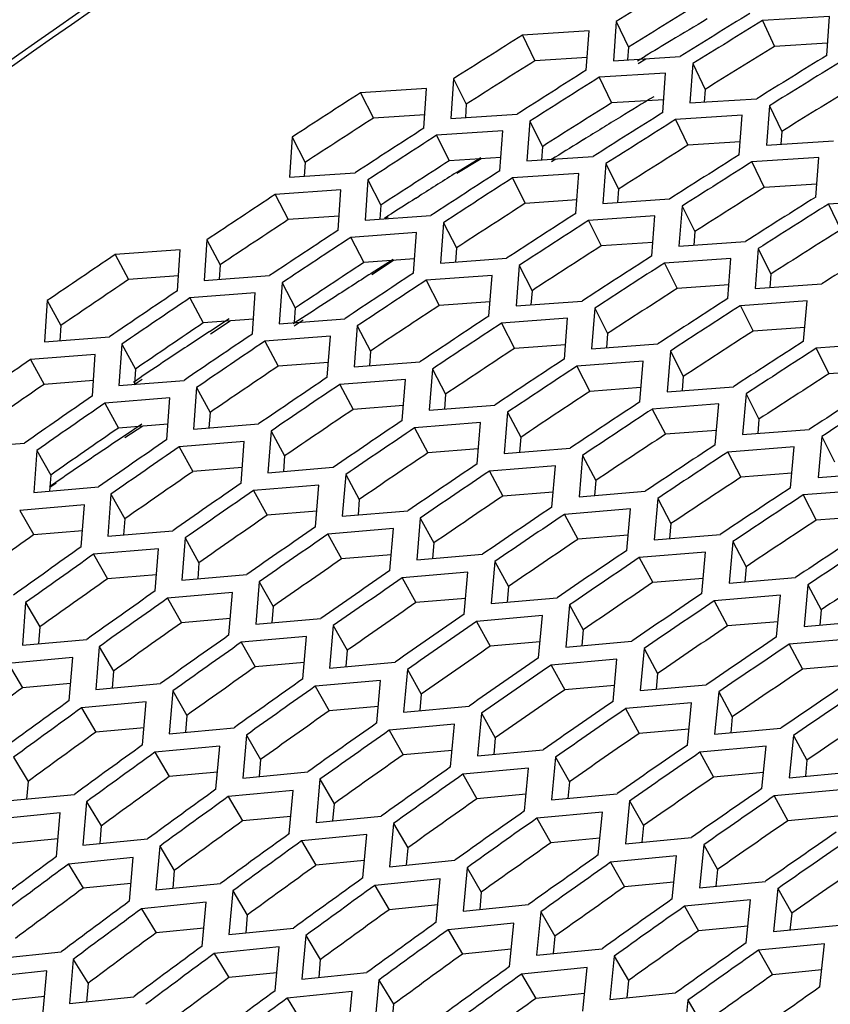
# Model space of a CAD drawing. Header units: millimetres. Extents: x 0 to 420, y 0 to 297.
# Tile 433 of 502: x 332.85 to 335.47, y 243.23 to 246.4. Entities that reach past the tile are written whole.
import ezdxf

# ---------------------------------------------------------------- set-up
doc = ezdxf.new("R2010")
doc.units = ezdxf.units.MM
doc.header["$LTSCALE"] = 23.1
doc.layers.get('0').update_dxf_attribs({"linetype": 'CONTINUOUS'})

msp = doc.modelspace()

# ---------------------------------------------------------------- linework, layer by layer
at = {"color": 3, "linetype": 'CONTINUOUS'}
for p, q in [((335.4632, 246.4072), (335.2471, 246.3945)), ((335.4539, 246.2819), (335.4632, 246.4072)), ((334.7753, 246.3913), (334.7665, 246.2649)), ((334.6878, 246.3608), (334.4736, 246.3476)), ((334.679, 246.2342), (334.6878, 246.3608)), ((334.7665, 246.2649), (334.9813, 246.2782)), ((335.0225, 246.2556), (335.0132, 246.1289)), ((334.9347, 246.2249), (334.72, 246.2115)), ((334.9254, 246.098), (334.9347, 246.2249)), ((334.1644, 246.1758), (333.9517, 246.1619)), ((334.1557, 246.0476), (334.1644, 246.1758)), ((334.2514, 246.2069), (334.2426, 246.0789)), ((335.0132, 246.1289), (335.2285, 246.1425)), ((335.2697, 246.1199), (335.26, 245.9929)), ((334.2426, 246.0789), (334.456, 246.093)), ((335.1816, 246.0891), (334.9665, 246.0753)), ((335.1718, 245.9618), (335.1816, 246.0891)), ((334.4969, 246.0702), (334.4877, 245.9419)), ((333.731, 246.0189), (333.7223, 245.8893)), ((334.4097, 246.0389), (334.1965, 246.0247)), ((334.4004, 245.9103), (334.4097, 246.0389)), ((335.26, 245.9929), (335.4757, 246.0068)), ((334.4877, 245.9419), (334.7015, 245.9562)), ((334.7424, 245.9334), (334.7327, 245.8048)), ((335.4285, 245.9532), (335.2129, 245.9391)), ((335.4183, 245.8257), (335.4285, 245.9532)), ((333.7223, 245.8893), (333.9342, 245.904)), ((334.6549, 245.902), (334.4412, 245.8875)), ((334.6452, 245.7731), (334.6549, 245.902)), ((333.9749, 245.8811), (333.9657, 245.7511)), ((333.8882, 245.8492), (333.6765, 245.8343)), ((333.879, 245.719), (333.8882, 245.8492)), ((334.7327, 245.8048), (334.947, 245.8195)), ((334.9879, 245.7967), (334.9777, 245.6678)), ((335.6754, 245.8174), (335.4593, 245.803)), ((333.9657, 245.7511), (334.178, 245.7662)), ((334.9001, 245.7651), (334.686, 245.7502)), ((334.8899, 245.6359), (334.9001, 245.7651)), ((334.2187, 245.7432), (334.209, 245.613)), ((334.1317, 245.7112), (333.9195, 245.6959)), ((334.1221, 245.5807), (334.1317, 245.7112)), ((333.4564, 245.6883), (333.4473, 245.5568)), ((334.9777, 245.6678), (335.1925, 245.6827)), ((333.3703, 245.6558), (333.1601, 245.6402)), ((333.3612, 245.524), (333.3703, 245.6558)), ((335.2334, 245.6599), (335.2228, 245.5307)), ((334.209, 245.613), (334.4219, 245.6284)), ((334.4625, 245.6054), (334.4524, 245.4749)), ((335.1453, 245.6281), (334.9307, 245.613)), ((335.1347, 245.4987), (335.1453, 245.6281)), ((334.3753, 245.5732), (334.1626, 245.5576)), ((334.3652, 245.4424), (334.3753, 245.5732)), ((333.4473, 245.5568), (333.6582, 245.5725)), ((333.6985, 245.5494), (333.689, 245.4175)), ((335.2228, 245.5307), (335.438, 245.546)), ((333.6122, 245.5167), (333.4015, 245.5008)), ((333.6026, 245.3846), (333.6122, 245.5167)), ((332.9416, 245.492), (332.9326, 245.3589)), ((334.4524, 245.4749), (334.6657, 245.4905)), ((335.3905, 245.4912), (335.1755, 245.4758)), ((335.3794, 245.3614), (335.3905, 245.4912)), ((334.7063, 245.4676), (334.6957, 245.3367)), ((333.689, 245.4175), (333.9003, 245.4336)), ((334.6188, 245.4351), (334.4057, 245.4193)), ((334.6082, 245.304), (334.6188, 245.4351)), ((333.9407, 245.4104), (333.9306, 245.2783)), ((332.9326, 245.3589), (333.142, 245.3753)), ((333.1821, 245.3519), (333.1726, 245.2185)), ((333.8541, 245.3776), (333.6429, 245.3614)), ((333.844, 245.2452), (333.8541, 245.3776)), ((334.6957, 245.3367), (334.9095, 245.3527)), ((335.6358, 245.3543), (335.4202, 245.3386)), ((334.9501, 245.3297), (334.9391, 245.1986)), ((333.0963, 245.3187), (332.8871, 245.3021)), ((333.0869, 245.185), (333.0963, 245.3187)), ((333.9306, 245.2783), (334.1425, 245.2947)), ((334.8623, 245.2971), (334.6487, 245.281)), ((334.8513, 245.1657), (334.8623, 245.2971)), ((334.1828, 245.2715), (334.1723, 245.139)), ((333.1726, 245.2185), (333.3825, 245.2352)), ((334.0959, 245.2385), (333.8843, 245.2219)), ((334.0854, 245.1057), (334.0959, 245.2385)), ((333.4225, 245.2119), (333.4126, 245.0781)), ((334.9391, 245.1986), (335.1533, 245.2149)), ((333.3365, 245.1784), (333.1268, 245.1615)), ((333.3266, 245.0444), (333.3365, 245.1784)), ((335.1939, 245.1919), (335.1824, 245.0605)), ((334.1723, 245.139), (334.3846, 245.1557)), ((334.425, 245.1326), (334.414, 244.9998)), ((335.1059, 245.1591), (334.8918, 245.1427)), ((335.0944, 245.0274), (335.1059, 245.1591)), ((334.3378, 245.0993), (334.1257, 245.0825)), ((334.3269, 244.9663), (334.3378, 245.0993)), ((333.4126, 245.0781), (333.6229, 245.0952)), ((333.663, 245.0718), (333.6526, 244.9377)), ((335.1824, 245.0605), (335.3971, 245.077)), ((333.5767, 245.0382), (333.3666, 245.021)), ((333.5664, 244.9038), (333.5767, 245.0382)), ((335.4378, 245.0541), (335.4258, 244.9223)), ((332.66, 245.0159), (332.8683, 245.0333)), ((332.9081, 245.0098), (332.8983, 244.8744)), ((334.414, 244.9998), (334.6267, 245.0168)), ((335.3494, 245.0211), (335.1349, 245.0043)), ((335.3375, 244.8891), (335.3494, 245.0211)), ((334.6671, 244.9936), (334.6557, 244.8605)), ((333.6526, 244.9377), (333.8634, 244.9551)), ((334.5797, 244.9602), (334.3671, 244.9431)), ((334.5683, 244.8269), (334.5797, 244.9602)), ((335.4258, 244.9223), (335.6409, 244.9392)), ((333.9035, 244.9318), (333.8926, 244.7974)), ((332.8983, 244.8744), (333.1071, 244.8921)), ((333.8169, 244.8979), (333.6063, 244.8804)), ((333.8061, 244.7633), (333.8169, 244.8979)), ((334.6557, 244.8605), (334.8689, 244.8778)), ((335.593, 244.8831), (335.378, 244.866)), ((333.1469, 244.8686), (333.1367, 244.7329)), ((334.9093, 244.8547), (334.8974, 244.7213)), ((333.0613, 244.8344), (332.8527, 244.8165)), ((333.0511, 244.6984), (333.0613, 244.8344)), ((333.8926, 244.7974), (334.1039, 244.815)), ((334.8215, 244.8211), (334.6085, 244.8036)), ((334.8097, 244.6874), (334.8215, 244.8211)), ((334.144, 244.7917), (334.1327, 244.657)), ((333.1367, 244.7329), (333.346, 244.7509)), ((334.0571, 244.7577), (333.8461, 244.7398)), ((334.0459, 244.6227), (334.0571, 244.7577)), ((333.3858, 244.7274), (333.3751, 244.5914)), ((334.8974, 244.7213), (335.111, 244.7389)), ((333.2999, 244.693), (333.0908, 244.6748)), ((333.2892, 244.5567), (333.2999, 244.693)), ((335.1514, 244.7158), (335.139, 244.582)), ((334.1327, 244.657), (334.3444, 244.675)), ((335.0634, 244.682), (334.8499, 244.6642)), ((335.0511, 244.548), (335.0634, 244.682)), ((334.3845, 244.6516), (334.3727, 244.5166)), ((333.3751, 244.5914), (333.5848, 244.6097)), ((334.2973, 244.6174), (334.0858, 244.5993)), ((334.2856, 244.4821), (334.2973, 244.6174)), ((335.139, 244.582), (335.3532, 244.6)), ((333.6246, 244.5862), (333.6134, 244.4498)), ((335.3935, 244.5768), (335.3807, 244.4428)), ((333.5384, 244.5516), (333.3288, 244.5331)), ((333.5273, 244.415), (333.5384, 244.5516)), ((334.3727, 244.5166), (334.5849, 244.5349)), ((335.3053, 244.5429), (335.0913, 244.5248)), ((335.2925, 244.4086), (335.3053, 244.5429)), ((332.8719, 244.5195), (332.8613, 244.3819)), ((334.6249, 244.5116), (334.6127, 244.3762)), ((333.6134, 244.4498), (333.8236, 244.4685)), ((334.5376, 244.4772), (334.3256, 244.4587)), ((334.5253, 244.3416), (334.5376, 244.4772)), ((333.8634, 244.445), (333.8518, 244.3083)), ((335.3807, 244.4428), (335.5953, 244.461)), ((332.8613, 244.3819), (333.0695, 244.4009)), ((333.7769, 244.4102), (333.5669, 244.3914)), ((333.7653, 244.2733), (333.7769, 244.4102)), ((335.5471, 244.4037), (335.3327, 244.3853)), ((333.109, 244.3772), (333.098, 244.2392)), ((334.6127, 244.3762), (334.8253, 244.3949)), ((334.8654, 244.3715), (334.8527, 244.2358)), ((333.0235, 244.342), (332.8154, 244.3228)), ((333.0125, 244.2038), (333.0235, 244.342)), ((334.7778, 244.3369), (334.5653, 244.3181)), ((334.7651, 244.201), (334.7778, 244.3369)), ((333.8518, 244.3083), (334.0624, 244.3273)), ((334.1022, 244.3038), (334.0902, 244.1668)), ((333.098, 244.2392), (333.3067, 244.2585)), ((334.0155, 244.2688), (333.805, 244.2496)), ((334.0034, 244.1315), (334.0155, 244.2688)), ((334.8527, 244.2358), (335.0658, 244.2548)), ((333.3462, 244.2348), (333.3347, 244.0965)), ((335.1059, 244.2315), (335.0927, 244.0955)), ((333.2604, 244.1994), (333.0519, 244.18)), ((333.2489, 244.0609), (333.2604, 244.1994)), ((334.0902, 244.1668), (334.3013, 244.1861)), ((335.018, 244.1967), (334.805, 244.1776)), ((335.0048, 244.0604), (335.018, 244.1967)), ((334.3411, 244.1626), (334.3285, 244.0253)), ((333.3347, 244.0965), (333.5439, 244.1162)), ((334.254, 244.1274), (334.0431, 244.1079)), ((334.2415, 243.9898), (334.254, 244.1274)), ((335.0927, 244.0955), (335.3063, 244.1147)), ((333.5834, 244.0924), (333.5715, 243.9538)), ((335.3464, 244.0914), (335.3328, 243.9551)), ((333.4973, 244.0569), (333.2883, 244.0371)), ((333.4854, 243.918), (333.4973, 244.0569)), ((335.2582, 244.0564), (335.0448, 244.037)), ((335.2446, 243.9199), (335.2582, 244.0564)), ((334.3285, 244.0253), (334.5401, 244.0449)), ((334.5799, 244.0214), (334.5669, 243.8837)), ((333.5715, 243.9538), (333.781, 243.9738)), ((334.4926, 243.986), (334.2812, 243.9662)), ((334.4796, 243.8481), (334.4926, 243.986)), ((335.3328, 243.9551), (335.5468, 243.9747)), ((333.8206, 243.9501), (333.8082, 243.8111)), ((332.8216, 243.8813), (333.0292, 243.9015)), ((333.7342, 243.9143), (333.5248, 243.8942)), ((333.7218, 243.7751), (333.7342, 243.9143)), ((334.5669, 243.8837), (334.7789, 243.9037)), ((335.4984, 243.9162), (335.2845, 243.8964)), ((333.0684, 243.8776), (333.0567, 243.7374)), ((334.8187, 243.8802), (334.8052, 243.7422)), ((332.983, 243.8415), (332.7756, 243.8211)), ((332.9713, 243.701), (332.983, 243.8415)), ((333.8082, 243.8111), (334.0182, 243.8314)), ((334.7311, 243.8446), (334.5193, 243.8245)), ((334.7177, 243.7064), (334.7311, 243.8446)), ((334.0577, 243.8077), (334.0449, 243.6684)), ((333.9711, 243.7717), (333.7612, 243.7513)), ((333.9583, 243.6322), (333.9711, 243.7717)), ((333.0567, 243.7374), (333.2647, 243.758)), ((333.304, 243.7341), (333.2918, 243.5935)), ((334.8052, 243.7422), (335.0177, 243.7625)), ((335.0575, 243.739), (335.0436, 243.6007)), ((334.9697, 243.7032), (334.7574, 243.6828)), ((334.9558, 243.5647), (334.9697, 243.7032)), ((333.2182, 243.6977), (333.0104, 243.677)), ((333.2061, 243.5569), (333.2182, 243.6977)), ((334.0449, 243.6684), (334.2554, 243.6891)), ((334.2949, 243.6653), (334.2816, 243.5257)), ((333.2918, 243.5935), (333.5002, 243.6144)), ((334.208, 243.6292), (333.9977, 243.6084)), ((334.1947, 243.4893), (334.208, 243.6292)), ((335.0436, 243.6007), (335.2566, 243.6213)), ((333.5395, 243.5905), (333.5268, 243.4496)), ((335.2964, 243.5978), (335.282, 243.4592)), ((333.4535, 243.554), (333.2452, 243.5329)), ((333.4409, 243.4128), (333.4535, 243.554)), ((334.2816, 243.5257), (334.4926, 243.5467)), ((335.2082, 243.5618), (334.9955, 243.541)), ((335.1939, 243.4229), (335.2082, 243.5618)), ((334.5321, 243.523), (334.5183, 243.3831)), ((334.4449, 243.4866), (334.2341, 243.4655)), ((334.4312, 243.3464), (334.4449, 243.4866)), ((335.282, 243.4592), (335.4954, 243.4801)), ((333.5268, 243.4496), (333.7358, 243.4709)), ((333.775, 243.447), (333.7619, 243.3058)), ((335.4468, 243.4204), (335.2336, 243.3993)), ((335.432, 243.2812), (335.4468, 243.4204)), ((332.7793, 243.3725), (332.9862, 243.394)), ((333.6888, 243.4102), (333.48, 243.3888)), ((333.6757, 243.2688), (333.6888, 243.4102)), ((334.5183, 243.3831), (334.7297, 243.4043)), ((333.0252, 243.3699), (333.0128, 243.2274)), ((334.7693, 243.3806), (334.7551, 243.2404)), ((332.9399, 243.3328), (332.7332, 243.3111)), ((332.9275, 243.1901), (332.9399, 243.3328)), ((333.7619, 243.3058), (333.9713, 243.3273)), ((334.6818, 243.344), (334.4706, 243.3226)), ((334.6676, 243.2035), (334.6818, 243.344)), ((334.0106, 243.3034), (333.997, 243.1619)), ((333.924, 243.2665), (333.7148, 243.2448)), ((333.9105, 243.1247), (333.924, 243.2665)), ((334.7551, 243.2404), (334.9669, 243.262)), ((333.0128, 243.2274), (333.2201, 243.2493)), ((335.0064, 243.2382), (334.9918, 243.0977))]:
    msp.add_line(p, q, dxfattribs=at)
at = {"color": 7, "linetype": 'CONTINUOUS'}
for p, q in [((334.7753, 246.3913), (334.8148, 246.3084)), ((335.2471, 246.3945), (335.286, 246.3112)), ((334.4736, 246.3476), (334.5135, 246.265)), ((334.8148, 246.3084), (334.812, 246.2677)), ((334.8148, 246.3084), (334.812, 246.2677)), ((335.4568, 246.3211), (335.286, 246.3112)), ((334.6819, 246.2753), (334.5135, 246.265)), ((334.8436, 246.2642), (334.8686, 246.2794)), ((334.8464, 246.2562), (334.8714, 246.2714)), ((335.0225, 246.2556), (335.062, 246.1727)), ((334.72, 246.2115), (334.7599, 246.1288)), ((334.2514, 246.2069), (334.2919, 246.1247)), ((333.9517, 246.1619), (333.9927, 246.08)), ((335.062, 246.1727), (335.0591, 246.1318)), ((335.062, 246.1727), (335.0591, 246.1318)), ((334.2919, 246.1247), (334.2891, 246.082)), ((334.9284, 246.1393), (334.7599, 246.1288)), ((335.2697, 246.1199), (335.3091, 246.037)), ((334.1586, 246.0907), (333.9927, 246.08)), ((334.4969, 246.0702), (334.5374, 245.9879)), ((334.9665, 246.0753), (335.0064, 245.9927)), ((333.731, 246.0189), (333.7726, 245.9373)), ((334.1965, 246.0247), (334.2374, 245.9428)), ((335.3091, 246.037), (335.3061, 245.9959)), ((335.3091, 246.037), (335.3061, 245.9959)), ((334.5374, 245.9879), (334.5344, 245.945)), ((334.5374, 245.9879), (334.5344, 245.945)), ((335.175, 246.0034), (335.0064, 245.9927)), ((334.4036, 245.9537), (334.2374, 245.9428)), ((334.261, 245.9048), (334.3387, 245.9535)), ((334.5787, 245.954), (334.5646, 245.9453)), ((333.7726, 245.9373), (333.7697, 245.8926)), ((334.262, 245.9022), (334.3402, 245.9495)), ((334.5808, 245.9481), (334.5667, 245.9396)), ((334.7424, 245.9334), (334.7829, 245.8512)), ((335.2129, 245.9391), (335.2528, 245.8565)), ((333.9749, 245.8811), (334.0164, 245.7995)), ((334.4412, 245.8875), (334.4822, 245.8055)), ((335.4216, 245.8674), (335.2528, 245.8565)), ((333.6765, 245.8343), (333.7184, 245.753)), ((334.1299, 245.8222), (334.1402, 245.8287)), ((334.1299, 245.8221), (334.1403, 245.8284)), ((334.7829, 245.8512), (334.7798, 245.8081)), ((334.7829, 245.8512), (334.7798, 245.8081)), ((334.0164, 245.7995), (334.0133, 245.7545)), ((334.6485, 245.8167), (334.4822, 245.8055)), ((334.9879, 245.7967), (335.0284, 245.7144)), ((335.4593, 245.803), (335.4992, 245.7204)), ((333.8822, 245.7644), (333.7184, 245.753)), ((334.0285, 245.7578), (334.0397, 245.7649)), ((334.0293, 245.7557), (334.0405, 245.763)), ((334.2187, 245.7432), (334.2602, 245.6617)), ((334.686, 245.7502), (334.7269, 245.6683)), ((335.0284, 245.7144), (335.0251, 245.6711)), ((335.0284, 245.7144), (335.0251, 245.6711)), ((333.4564, 245.6883), (333.499, 245.6074)), ((333.9195, 245.6959), (333.9615, 245.6147)), ((334.8934, 245.6797), (334.7269, 245.6683)), ((333.1601, 245.6402), (333.2031, 245.5597)), ((334.2602, 245.6617), (334.257, 245.6165)), ((335.2334, 245.6599), (335.2739, 245.5777)), ((333.499, 245.6074), (333.4958, 245.5604)), ((334.1255, 245.6263), (333.9615, 245.6147)), ((334.056, 245.6249), (333.9857, 245.5798)), ((334.0573, 245.6215), (333.9875, 245.5754)), ((334.4625, 245.6054), (334.504, 245.5238)), ((334.9307, 245.613), (334.9717, 245.5311)), ((335.2739, 245.5777), (335.2704, 245.5341)), ((333.3645, 245.5715), (333.2031, 245.5597)), ((333.6985, 245.5494), (333.7411, 245.4685)), ((334.1626, 245.5576), (334.2046, 245.4764)), ((335.1383, 245.5427), (334.9717, 245.5311)), ((334.504, 245.5238), (334.5006, 245.4784)), ((332.9416, 245.492), (332.9852, 245.4118)), ((333.4015, 245.5008), (333.4445, 245.4202)), ((334.3687, 245.4882), (334.2046, 245.4764)), ((333.7411, 245.4685), (333.7378, 245.4213)), ((334.7063, 245.4676), (334.7478, 245.386)), ((335.1755, 245.4758), (335.2164, 245.3938)), ((333.6061, 245.4323), (333.4445, 245.4202)), ((333.4647, 245.3925), (333.5283, 245.4343)), ((333.4679, 245.3848), (333.5314, 245.4267)), ((333.764, 245.4364), (333.7341, 245.417)), ((333.7668, 245.4296), (333.737, 245.4099)), ((334.4057, 245.4193), (334.4477, 245.338)), ((332.9852, 245.4118), (332.982, 245.3628)), ((333.9407, 245.4104), (333.9832, 245.3296)), ((334.7478, 245.386), (334.7443, 245.3404)), ((335.3832, 245.4057), (335.2164, 245.3938)), ((333.1821, 245.3519), (333.2257, 245.2718)), ((333.6429, 245.3614), (333.6859, 245.2808)), ((333.9832, 245.3296), (333.9798, 245.2821)), ((334.612, 245.3501), (334.4477, 245.338)), ((334.9501, 245.3297), (334.9917, 245.2482)), ((335.4202, 245.3386), (335.4612, 245.2566)), ((332.8871, 245.3021), (332.9312, 245.2222)), ((333.8477, 245.2931), (333.6859, 245.2808)), ((333.2257, 245.2718), (333.2223, 245.2225)), ((334.1828, 245.2715), (334.2254, 245.1906)), ((334.6487, 245.281), (334.6907, 245.1997)), ((335.6282, 245.2687), (335.4612, 245.2566)), ((333.0904, 245.2347), (332.9312, 245.2222)), ((333.2191, 245.2295), (333.2442, 245.2462)), ((333.2221, 245.2224), (333.2473, 245.2391)), ((334.9917, 245.2482), (334.9879, 245.2023)), ((333.4225, 245.2119), (333.4661, 245.1317)), ((333.8843, 245.2219), (333.9273, 245.1414)), ((334.8552, 245.212), (334.6907, 245.1997)), ((333.1268, 245.1615), (333.1709, 245.0817)), ((334.2254, 245.1906), (334.2217, 245.1429)), ((335.1939, 245.1919), (335.2355, 245.1103)), ((333.4661, 245.1317), (333.4626, 245.0822)), ((334.0893, 245.1539), (333.9273, 245.1414)), ((334.425, 245.1326), (334.4675, 245.0517)), ((334.8918, 245.1427), (334.9338, 245.0614)), ((335.2355, 245.1103), (335.2316, 245.0643)), ((333.3303, 245.0944), (333.1709, 245.0817)), ((333.2469, 245.0944), (333.1894, 245.0558)), ((333.2496, 245.088), (333.1919, 245.0498)), ((333.663, 245.0718), (333.7066, 244.9916)), ((334.1257, 245.0825), (334.1687, 245.0019)), ((335.0985, 245.0739), (334.9338, 245.0614)), ((334.4675, 245.0517), (334.4637, 245.0038)), ((335.4378, 245.0541), (335.4793, 244.9725)), ((332.9081, 245.0098), (332.9528, 244.9303)), ((333.3666, 245.021), (333.4107, 244.9411)), ((334.3309, 245.0147), (334.1687, 245.0019)), ((335.1349, 245.0043), (335.1769, 244.9231)), ((333.7066, 244.9916), (333.7029, 244.9419)), ((334.6671, 244.9936), (334.7097, 244.9127)), ((333.5703, 244.9541), (333.4107, 244.9411)), ((334.3671, 244.9431), (334.4101, 244.8625)), ((332.9528, 244.9303), (332.9492, 244.8787)), ((333.9035, 244.9318), (333.9471, 244.8516)), ((334.7097, 244.9127), (334.7057, 244.8646)), ((335.3417, 244.9358), (335.1769, 244.9231)), ((332.9692, 244.9064), (332.9488, 244.8925)), ((332.9705, 244.9035), (332.9499, 244.89)), ((333.6063, 244.8804), (333.6504, 244.8005)), ((334.5724, 244.8755), (334.4101, 244.8625)), ((333.1469, 244.8686), (333.1916, 244.7891)), ((333.9471, 244.8516), (333.9432, 244.8016)), ((334.9093, 244.8547), (334.9518, 244.7738)), ((335.378, 244.866), (335.42, 244.7847)), ((332.8527, 244.8165), (332.8978, 244.7374)), ((333.8102, 244.8137), (333.6504, 244.8005)), ((333.1916, 244.7891), (333.1878, 244.7373)), ((334.144, 244.7917), (334.1876, 244.7115)), ((334.6085, 244.8036), (334.6515, 244.7231)), ((335.585, 244.7977), (335.42, 244.7847)), ((333.055, 244.7507), (332.8978, 244.7374)), ((334.9518, 244.7738), (334.9476, 244.7255)), ((333.3858, 244.7274), (333.4304, 244.6479)), ((333.8461, 244.7398), (333.8901, 244.66)), ((334.814, 244.7363), (334.6515, 244.7231)), ((334.1876, 244.7115), (334.1835, 244.6613)), ((335.1514, 244.7158), (335.194, 244.6349)), ((333.0908, 244.6748), (333.1358, 244.5956)), ((334.0501, 244.6734), (333.8901, 244.66)), ((334.8499, 244.6642), (334.8929, 244.5836)), ((333.4304, 244.6479), (333.4264, 244.5959)), ((334.3845, 244.6516), (334.4281, 244.5715)), ((335.194, 244.6349), (335.1896, 244.5863)), ((333.2933, 244.6092), (333.1358, 244.5956)), ((334.0858, 244.5993), (334.1299, 244.5194)), ((335.0556, 244.5971), (334.8929, 244.5836)), ((333.6246, 244.5862), (333.6692, 244.5067)), ((334.4281, 244.5715), (334.4238, 244.521)), ((335.3935, 244.5768), (335.4361, 244.4959)), ((333.3288, 244.5331), (333.3739, 244.4539)), ((334.29, 244.533), (334.1299, 244.5194)), ((332.8719, 244.5195), (332.9175, 244.4408)), ((333.6692, 244.5067), (333.6651, 244.4544)), ((334.6249, 244.5116), (334.6685, 244.4314)), ((335.0913, 244.5248), (335.1343, 244.4442)), ((335.4361, 244.4959), (335.4316, 244.4471)), ((333.5316, 244.4677), (333.3739, 244.4539)), ((332.9175, 244.4408), (332.9135, 244.3867)), ((333.8634, 244.445), (333.9081, 244.3655)), ((334.3256, 244.4587), (334.3696, 244.3788)), ((334.6685, 244.4314), (334.6641, 244.3807)), ((335.2972, 244.4578), (335.1343, 244.4442)), ((333.109, 244.3772), (333.1547, 244.2984)), ((333.5669, 244.3914), (333.612, 244.3122)), ((334.53, 244.3927), (334.3696, 244.3788)), ((334.8654, 244.3715), (334.909, 244.2913)), ((335.3327, 244.3853), (335.3757, 244.3047)), ((333.9081, 244.3655), (333.9037, 244.313)), ((332.8154, 244.3228), (332.8616, 244.2444)), ((333.7699, 244.3262), (333.612, 244.3122)), ((334.5653, 244.3181), (334.6094, 244.2383)), ((335.5388, 244.3186), (335.3757, 244.3047)), ((333.1547, 244.2984), (333.1505, 244.2441)), ((334.1022, 244.3038), (334.1469, 244.2243)), ((334.909, 244.2913), (334.9044, 244.2405)), ((333.0169, 244.2586), (332.8616, 244.2444)), ((333.805, 244.2496), (333.8501, 244.1705)), ((334.7699, 244.2524), (334.6094, 244.2383)), ((333.3462, 244.2348), (333.3919, 244.156)), ((334.1469, 244.2243), (334.1423, 244.1716)), ((335.1059, 244.2315), (335.1495, 244.1513)), ((333.0519, 244.18), (333.098, 244.1015)), ((334.0081, 244.1848), (333.8501, 244.1705)), ((334.805, 244.1776), (334.8491, 244.0977)), ((333.3919, 244.156), (333.3875, 244.1015)), ((334.3411, 244.1626), (334.3857, 244.0831)), ((335.1495, 244.1513), (335.1447, 244.1002)), ((333.2535, 244.1159), (333.098, 244.1015)), ((333.5834, 244.0924), (333.629, 244.0137)), ((334.0431, 244.1079), (334.0882, 244.0288)), ((334.3857, 244.0831), (334.381, 244.0302)), ((335.0098, 244.112), (334.8491, 244.0977)), ((335.3464, 244.0914), (335.39, 244.0112)), ((332.8329, 244.0212), (332.8796, 243.9431)), ((333.2883, 244.0371), (333.3345, 243.9586)), ((334.2464, 244.0433), (334.0882, 244.0288)), ((334.5799, 244.0214), (334.6245, 243.9419)), ((335.0448, 244.037), (335.0888, 243.9571)), ((333.629, 244.0137), (333.6245, 243.9589)), ((335.39, 244.0112), (335.385, 243.9599)), ((333.4901, 243.9733), (333.3345, 243.9586)), ((334.2812, 243.9662), (334.3263, 243.887)), ((335.2497, 243.9717), (335.0888, 243.9571)), ((332.8796, 243.9431), (332.8751, 243.8865)), ((333.8206, 243.9501), (333.8662, 243.8713)), ((334.6245, 243.9419), (334.6196, 243.8887)), ((333.5248, 243.8942), (333.5709, 243.8158)), ((334.4847, 243.9018), (334.3263, 243.887)), ((335.2845, 243.8964), (335.3286, 243.8166)), ((333.0684, 243.8776), (333.1151, 243.7996)), ((333.8662, 243.8713), (333.8614, 243.8163)), ((334.8187, 243.8802), (334.8633, 243.8007)), ((333.7268, 243.8306), (333.5709, 243.8158)), ((335.4897, 243.8313), (335.3286, 243.8166)), ((333.1151, 243.7996), (333.1105, 243.7427)), ((334.0577, 243.8077), (334.1034, 243.7289)), ((334.5193, 243.8245), (334.5644, 243.7453)), ((334.8633, 243.8007), (334.8583, 243.7473)), ((332.9761, 243.7584), (332.8227, 243.7434)), ((333.304, 243.7341), (333.3506, 243.6561)), ((333.7612, 243.7513), (333.8074, 243.6729)), ((334.723, 243.7603), (334.5644, 243.7453)), ((335.0575, 243.739), (335.1022, 243.6595)), ((334.1034, 243.7289), (334.0984, 243.6737)), ((333.0104, 243.677), (333.0575, 243.5993)), ((333.9634, 243.688), (333.8074, 243.6729)), ((334.7574, 243.6828), (334.8025, 243.6036)), ((333.3506, 243.6561), (333.3458, 243.599)), ((334.2949, 243.6653), (334.3406, 243.5866)), ((335.1022, 243.6595), (335.0969, 243.6059)), ((333.2111, 243.6145), (333.0575, 243.5993)), ((333.9977, 243.6084), (334.0438, 243.53)), ((334.9612, 243.6188), (334.8025, 243.6036)), ((333.5395, 243.5905), (333.5862, 243.5125)), ((334.3406, 243.5866), (334.3354, 243.5311)), ((335.2964, 243.5978), (335.341, 243.5183)), ((334.2001, 243.5453), (334.0438, 243.53)), ((333.2452, 243.5329), (333.2923, 243.4552)), ((333.5862, 243.5125), (333.5811, 243.4552)), ((334.5321, 243.523), (334.5777, 243.4442)), ((334.9955, 243.541), (335.0406, 243.4619)), ((335.341, 243.5183), (335.3355, 243.4644)), ((333.4461, 243.4707), (333.2923, 243.4552)), ((334.2341, 243.4655), (334.2802, 243.3871)), ((335.1995, 243.4773), (335.0406, 243.4619)), ((333.775, 243.447), (333.8217, 243.369)), ((334.5777, 243.4442), (334.5724, 243.3885)), ((333.48, 243.3888), (333.5271, 243.3111)), ((334.4367, 243.4026), (334.2802, 243.3871)), ((335.2336, 243.3993), (335.2787, 243.3202)), ((333.0252, 243.3699), (333.0729, 243.2926)), ((333.8217, 243.369), (333.8165, 243.3114)), ((334.7693, 243.3806), (334.8149, 243.3018)), ((333.6811, 243.3268), (333.5271, 243.3111)), ((334.4706, 243.3226), (334.5167, 243.2442)), ((335.4378, 243.3358), (335.2787, 243.3202)), ((333.0729, 243.2926), (333.0678, 243.2333)), ((334.0106, 243.3034), (334.0572, 243.2254)), ((334.8149, 243.3018), (334.8094, 243.2459)), ((334.6733, 243.26), (334.5167, 243.2442)), ((332.9327, 243.25), (332.7813, 243.2342)), ((333.7148, 243.2448), (333.762, 243.1671)), ((335.0064, 243.2382), (335.0521, 243.1595)), ((334.0572, 243.2254), (334.0518, 243.1676))]:
    msp.add_line(p, q, dxfattribs=at)
at = {"color": 3, "linetype": 'CONTINUOUS'}
for centre, radius, start, end in [((358.276, 208.6416), 44.467, 121.56501, 121.90384), ((358.5644, 208.396), 44.6231, 121.56501, 121.90384), ((358.6221, 208.3469), 44.6543, 121.56501, 121.90384), ((358.2568, 208.543), 44.6635, 122.1743, 122.51166), ((358.9106, 208.1014), 44.8103, 121.56501, 121.90384), ((358.9682, 208.0523), 44.8415, 121.56501, 121.90384), ((358.5458, 208.2966), 44.8206, 122.1743, 122.51166), ((358.6036, 208.2473), 44.852, 122.1743, 122.51166), ((358.2356, 208.4532), 44.8515, 122.78097, 123.11691), ((358.8926, 208.0009), 45.0091, 122.1743, 122.51166), ((358.9504, 207.9516), 45.0405, 122.1743, 122.51166), ((358.5251, 208.206), 45.0095, 122.78097, 123.11691), ((358.583, 208.1565), 45.0411, 122.78097, 123.11691), ((359.2394, 207.7052), 45.1975, 122.1743, 122.51166), ((359.2972, 207.6559), 45.2289, 122.1743, 122.51166), ((358.8726, 207.9093), 45.1992, 122.78097, 123.11691), ((358.9305, 207.8598), 45.2308, 122.78097, 123.11691), ((358.5602, 208.0747), 45.2215, 123.38511, 123.71968), ((359.5862, 207.4095), 45.386, 122.1743, 122.51166), ((359.644, 207.3602), 45.4174, 122.1743, 122.51166), ((359.22, 207.6126), 45.3889, 122.78097, 123.11691), ((359.2779, 207.5631), 45.4205, 122.78097, 123.11691), ((358.8503, 207.8267), 45.3805, 123.38511, 123.71968), ((358.9083, 207.7771), 45.4123, 123.38511, 123.71968), ((359.933, 207.1138), 45.5745, 122.1743, 122.51166), ((358.5348, 208.002), 45.3929, 123.98681, 124.32008), ((359.5675, 207.3159), 45.5785, 122.78097, 123.11691), ((359.6254, 207.2665), 45.6101, 122.78097, 123.11691), ((359.1984, 207.529), 45.5714, 123.38511, 123.71968), ((359.2564, 207.4794), 45.6032, 123.38511, 123.71968), ((358.8254, 207.7531), 45.5529, 123.98681, 124.32008), ((358.8835, 207.7034), 45.5849, 123.98681, 124.32008), ((359.9149, 207.0192), 45.7682, 122.78097, 123.11691), ((359.9728, 206.9698), 45.7998, 122.78097, 123.11691), ((359.5464, 207.2313), 45.7622, 123.38511, 123.71968), ((359.6044, 207.1817), 45.794, 123.38511, 123.71968), ((359.1741, 207.4545), 45.7448, 123.98681, 124.32008), ((359.2322, 207.4048), 45.7768, 123.98681, 124.32008), ((360.2623, 206.7225), 45.9579, 122.78097, 123.11691), ((360.3202, 206.6731), 45.9895, 122.78097, 123.11691), ((358.8559, 207.6388), 45.7482, 124.58617, 124.91818), ((359.8945, 206.9337), 45.953, 123.38511, 123.71968), ((359.9525, 206.8841), 45.9848, 123.38511, 123.71968), ((359.5228, 207.1559), 45.9368, 123.98681, 124.32008), ((360.6098, 206.4258), 46.1475, 122.78097, 123.11691), ((359.5809, 207.1062), 45.9688, 123.98681, 124.32008), ((360.6677, 206.3764), 46.1791, 122.78097, 123.11691), ((359.147, 207.3892), 45.9091, 124.58617, 124.91818), ((359.2052, 207.3393), 45.9413, 124.58617, 124.91818), ((360.2426, 206.636), 46.1438, 123.38511, 123.71968), ((360.3006, 206.5864), 46.1756, 123.38511, 123.71968), ((359.8715, 206.8573), 46.1287, 123.98681, 124.32008), ((359.9296, 206.8076), 46.1607, 123.98681, 124.32008), ((359.4963, 207.0897), 46.1021, 124.58617, 124.91818), ((359.5545, 207.0398), 46.1343, 124.58617, 124.91818), ((360.5907, 206.3384), 46.3347, 123.38511, 123.71968), ((360.6487, 206.2888), 46.3665, 123.38511, 123.71968), ((360.2202, 206.5587), 46.3207, 123.98681, 124.32008), ((360.2783, 206.509), 46.3527, 123.98681, 124.32008), ((359.8456, 206.7902), 46.2952, 124.58617, 124.91818), ((359.9038, 206.7403), 46.3274, 124.58617, 124.91818), ((360.9387, 206.0407), 46.5255, 123.38511, 123.71968), ((360.9968, 205.9911), 46.5573, 123.38511, 123.71968), ((360.5689, 206.2601), 46.5127, 123.98681, 124.32008), ((360.627, 206.2104), 46.5446, 123.98681, 124.32008), ((360.1949, 206.4907), 46.4882, 124.58617, 124.91818), ((361.2868, 205.7431), 46.7163, 123.38511, 123.71968), ((360.2532, 206.4408), 46.5204, 124.58617, 124.91818), ((361.3448, 205.6934), 46.7481, 123.38511, 123.71968), ((359.8165, 206.7325), 46.4522, 125.18329, 125.51408), ((360.9176, 205.9615), 46.7046, 123.98681, 124.32008), ((359.8748, 206.6824), 46.4845, 125.18329, 125.51408), ((360.9757, 205.9118), 46.7366, 123.98681, 124.32008), ((360.5443, 206.1912), 46.6813, 124.58617, 124.91818), ((360.6025, 206.1413), 46.7135, 124.58617, 124.91818), ((360.1665, 206.4321), 46.6463, 125.18329, 125.51408), ((360.2248, 206.382), 46.6786, 125.18329, 125.51408), ((361.2663, 205.663), 46.8966, 123.98681, 124.32008), ((361.3245, 205.6132), 46.9286, 123.98681, 124.32008), ((360.8936, 205.8917), 46.8743, 124.58617, 124.91818), ((360.9518, 205.8418), 46.9065, 124.58617, 124.91818), ((360.5164, 206.1317), 46.8404, 125.18329, 125.51408), ((361.615, 205.3644), 47.0885, 123.98681, 124.32008), ((360.5747, 206.0817), 46.8727, 125.18329, 125.51408), ((361.6732, 205.3146), 47.1205, 123.98681, 124.32008), ((361.2429, 205.5922), 47.0674, 124.58617, 124.91818), ((361.3011, 205.5423), 47.0996, 124.58617, 124.91818), ((360.8663, 205.8314), 47.0345, 125.18329, 125.51408), ((360.9246, 205.7813), 47.0668, 125.18329, 125.51408), ((361.9637, 205.0658), 47.2805, 123.98681, 124.32008), ((362.0219, 205.016), 47.3125, 123.98681, 124.32008), ((360.485, 206.0817), 46.9897, 125.77825, 126.10788), ((360.5434, 206.0315), 47.0223, 125.77825, 126.10788), ((361.5922, 205.2928), 47.2604, 124.58617, 124.91818), ((361.6505, 205.2428), 47.2926, 124.58617, 124.91818), ((361.2163, 205.531), 47.2286, 125.18329, 125.51408), ((361.2746, 205.4809), 47.2609, 125.18329, 125.51408), ((360.8356, 205.7805), 47.1849, 125.77825, 126.10788), ((361.9416, 204.9933), 47.4535, 124.58617, 124.91818), ((360.894, 205.7303), 47.2174, 125.77825, 126.10788), ((361.9998, 204.9433), 47.4856, 124.58617, 124.91818), ((361.5662, 205.2306), 47.4227, 125.18329, 125.51408), ((361.6245, 205.1806), 47.455, 125.18329, 125.51408), ((361.1861, 205.4793), 47.38, 125.77825, 126.10788), ((361.2445, 205.4291), 47.4125, 125.77825, 126.10788), ((362.2909, 204.6938), 47.6465, 124.58617, 124.91818), ((362.3491, 204.6438), 47.6787, 124.58617, 124.91818), ((361.9161, 204.9303), 47.6168, 125.18329, 125.51408), ((361.9744, 204.8802), 47.6492, 125.18329, 125.51408), ((361.5366, 205.1781), 47.5751, 125.77825, 126.10788), ((362.6402, 204.3943), 47.8396, 124.58617, 124.91818), ((361.595, 205.1279), 47.6077, 125.77825, 126.10788), ((362.6984, 204.3443), 47.8717, 124.58617, 124.91818), ((362.2661, 204.6299), 47.8109, 125.18329, 125.51408), ((361.1521, 205.4371), 47.5215, 126.37114, 126.69967), ((361.2106, 205.3868), 47.5541, 126.37114, 126.69967), ((362.3244, 204.5798), 47.8433, 125.18329, 125.51408), ((361.8871, 204.8769), 47.7703, 125.77825, 126.10788), ((361.9456, 204.8267), 47.8028, 125.77825, 126.10788), ((361.5032, 205.1351), 47.7176, 126.37114, 126.69967), ((362.616, 204.3295), 48.005, 125.18329, 125.51408), ((361.5617, 205.0848), 47.7503, 126.37114, 126.69967), ((362.6743, 204.2795), 48.0374, 125.18329, 125.51408), ((362.2377, 204.5757), 47.9654, 125.77825, 126.10788), ((362.2961, 204.5255), 47.9979, 125.77825, 126.10788), ((362.9659, 204.0292), 48.1991, 125.18329, 125.51408), ((361.8543, 204.8331), 47.9137, 126.37114, 126.69967), ((361.9129, 204.7828), 47.9464, 126.37114, 126.69967), ((363.0242, 203.9791), 48.2315, 125.18329, 125.51408), ((362.5882, 204.2745), 48.1605, 125.77825, 126.10788), ((362.6466, 204.2243), 48.193, 125.77825, 126.10788), ((362.2055, 204.5311), 48.1098, 126.37114, 126.69967), ((363.3159, 203.7288), 48.3932, 125.18329, 125.51408), ((362.264, 204.4808), 48.1425, 126.37114, 126.69967)]:
    msp.add_arc(centre, radius, start, end, dxfattribs=at)
at = {"color": 7, "linetype": 'CONTINUOUS'}
for centre, radius, start, end in [((358.2538, 208.6575), 44.3506, 121.56501, 121.90384), ((356.8314, 209.9775), 42.4287, 120.8597, 121.04247), ((356.8741, 209.9067), 42.5114, 121.04245, 121.17388), ((358.6, 208.3629), 44.5378, 121.56501, 121.90384), ((358.2343, 208.5596), 44.5463, 122.1743, 122.51166), ((358.9461, 208.0683), 44.7251, 121.56501, 121.90384), ((357.0447, 209.7036), 42.6475, 121.28743, 121.45622), ((358.581, 208.2639), 44.7348, 122.1743, 122.51166), ((357.0917, 209.6268), 42.7376, 121.45623, 121.64343), ((358.2127, 208.4704), 44.7335, 122.78097, 123.11691), ((357.1349, 209.5567), 42.82, 121.64342, 121.7874), ((358.9278, 207.9682), 44.9232, 122.1743, 122.51166), ((358.5601, 208.1738), 44.9232, 122.78097, 123.11691), ((357.1645, 209.4356), 43.0648, 122.12977, 122.31972), ((359.2746, 207.6725), 45.1117, 122.1743, 122.51166), ((357.2096, 209.3643), 43.1491, 122.33591, 122.47776), ((358.9076, 207.8771), 45.1128, 122.78097, 123.11691), ((358.5369, 208.0926), 45.1028, 123.38511, 123.71968), ((359.6214, 207.3769), 45.3002, 122.1743, 122.51166), ((359.255, 207.5804), 45.3025, 122.78097, 123.11691), ((358.885, 207.7949), 45.2936, 123.38511, 123.71968), ((357.4092, 209.1221), 43.3338, 122.72003, 122.91911), ((358.5111, 208.0204), 45.2735, 123.98681, 124.32008), ((359.6024, 207.2837), 45.4922, 122.78097, 123.11691), ((357.4501, 209.0588), 43.4092, 122.9191, 123.06885), ((359.233, 207.4972), 45.4845, 123.38511, 123.71968), ((358.8598, 207.7218), 45.4655, 123.98681, 124.32008), ((357.4612, 208.9759), 43.6119, 123.38265, 123.58471), ((359.9499, 206.987), 45.6818, 122.78097, 123.11691), ((359.5811, 207.1996), 45.6753, 123.38511, 123.71968), ((357.4992, 208.9186), 43.6807, 123.58469, 123.73003), ((359.2085, 207.4232), 45.6574, 123.98681, 124.32008), ((360.2973, 206.6903), 45.8715, 122.78097, 123.11691), ((358.8318, 207.6578), 45.6281, 124.58617, 124.91818), ((359.9292, 206.9019), 45.8661, 123.38511, 123.71968), ((359.5572, 207.1246), 45.8494, 123.98681, 124.32008), ((359.1811, 207.3583), 45.8212, 124.58617, 124.91818), ((357.6879, 208.6998), 43.8399, 123.97418, 124.18071), ((360.2773, 206.6043), 46.0569, 123.38511, 123.71968), ((359.9059, 206.826), 46.0413, 123.98681, 124.32008), ((357.7233, 208.6477), 43.9029, 124.18069, 124.3217), ((359.5304, 207.0588), 46.0142, 124.58617, 124.91818), ((360.6254, 206.3066), 46.2478, 123.38511, 123.71968), ((360.2546, 206.5274), 46.2333, 123.98681, 124.32008), ((359.8797, 206.7593), 46.2073, 124.58617, 124.91818), ((360.9734, 206.0089), 46.4386, 123.38511, 123.71968), ((359.5004, 207.0023), 46.1697, 125.18329, 125.51408), ((360.6033, 206.2288), 46.4252, 123.98681, 124.32008), ((360.2291, 206.4598), 46.4003, 124.58617, 124.91818), ((361.3215, 205.7113), 46.6294, 123.38511, 123.71968), ((359.8504, 206.7019), 46.3638, 125.18329, 125.51408), ((360.952, 205.9302), 46.6172, 123.98681, 124.32008), ((360.5784, 206.1603), 46.5934, 124.58617, 124.91818), ((360.2003, 206.4016), 46.5579, 125.18329, 125.51408), ((361.3007, 205.6316), 46.8092, 123.98681, 124.32008), ((360.9277, 205.8608), 46.7864, 124.58617, 124.91818), ((360.5502, 206.1012), 46.752, 125.18329, 125.51408), ((361.6494, 205.333), 47.0011, 123.98681, 124.32008), ((360.1681, 206.3527), 46.7058, 125.77825, 126.10788), ((361.277, 205.5613), 46.9795, 124.58617, 124.91818), ((360.9002, 205.8008), 46.9461, 125.18329, 125.51408), ((361.9982, 205.0344), 47.1931, 123.98681, 124.32008), ((360.5186, 206.0515), 46.9009, 125.77825, 126.10788), ((361.6264, 205.2618), 47.1725, 124.58617, 124.91818), ((361.2501, 205.5005), 47.1402, 125.18329, 125.51408), ((360.8691, 205.7503), 47.096, 125.77825, 126.10788), ((361.9757, 204.9623), 47.3656, 124.58617, 124.91818), ((361.6, 205.2001), 47.3343, 125.18329, 125.51408), ((361.2197, 205.4491), 47.2912, 125.77825, 126.10788), ((362.325, 204.6628), 47.5586, 124.58617, 124.91818), ((361.95, 204.8997), 47.5284, 125.18329, 125.51408), ((361.5702, 205.1479), 47.4863, 125.77825, 126.10788), ((362.6743, 204.3633), 47.7517, 124.58617, 124.91818), ((361.1854, 205.4073), 47.4322, 126.37114, 126.69967), ((362.2999, 204.5994), 47.7225, 125.18329, 125.51408), ((361.9207, 204.8467), 47.6814, 125.77825, 126.10788), ((361.5365, 205.1053), 47.6283, 126.37114, 126.69967), ((362.6498, 204.299), 47.9166, 125.18329, 125.51408), ((362.2713, 204.5455), 47.8765, 125.77825, 126.10788), ((361.8876, 204.8033), 47.8244, 126.37114, 126.69967), ((362.9998, 203.9986), 48.1107, 125.18329, 125.51408), ((362.6218, 204.2443), 48.0717, 125.77825, 126.10788)]:
    msp.add_arc(centre, radius, start, end, dxfattribs=at)
msp.add_open_spline([(325.7915, 240.4092), (326.9563, 241.5423), (329.3493, 243.6919), (333.1252, 246.5612), (336.9793, 248.9908), (339.6313, 250.325), (340.9508, 250.897)], degree=3, knots=[0, 0, 0, 0, 0.263163, 0.520257, 0.7671, 1, 1, 1, 1], dxfattribs=at)
at = {"color": 3, "linetype": 'CONTINUOUS'}
msp.add_open_spline([(325.7974, 240.403), (326.9577, 241.5322), (329.3436, 243.674), (333.1141, 246.5301), (336.9676, 248.951), (339.6175, 250.2875), (340.9356, 250.8661)], degree=3, knots=[0, 0, 0, 0, 0.262658, 0.519459, 0.766458, 1, 1, 1, 1], dxfattribs=at)

doc.saveas('drawing.dxf')
